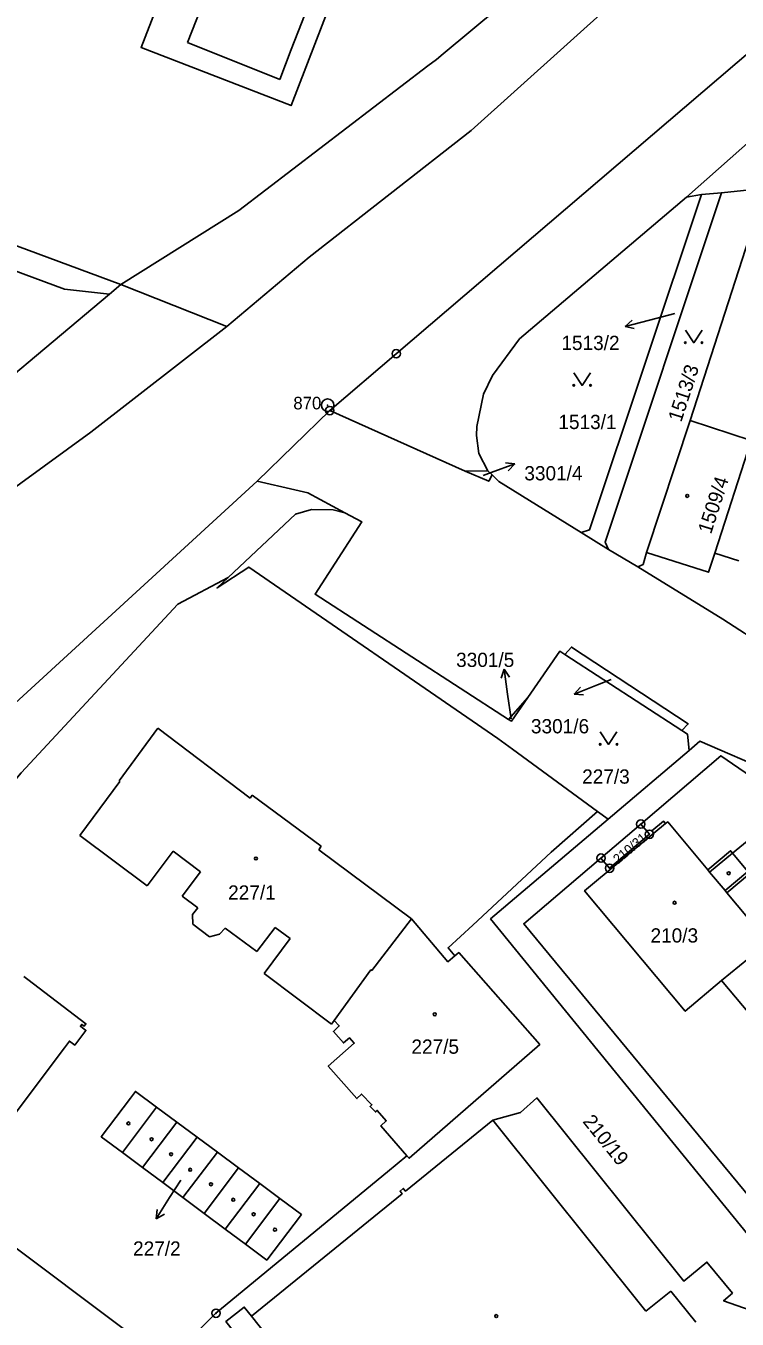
# Model space of a CAD drawing. Extents: x -733394 to -722299, y -1082822 to -1075049.
# Drawn here: x -728753 to -728668, y -1078945.4 to -1078790.9 of the extents above; entities that cross this region are included whole.
import ezdxf

# ---------------------------------------------------------------- set-up
doc = ezdxf.new("R2010")
doc.units = 0
for name, color, linetype in [('Hranice parcel', 7, 'Continuous'), ('Parcelní čísla', 7, 'Continuous'), ('Pop  PČ popisy', 7, 'Continuous'), ('Vnitřní kresba', 7, 'Continuous'), ('Značky bodu BP', 7, 'Continuous'), ('Značky budov', 7, 'Continuous'), ('Značky kultur', 7, 'Continuous')]:
    doc.layers.add(name, color=color, linetype=linetype)

msp = doc.modelspace()

# ---------------------------------------------------------------- linework, layer by layer
at = {"layer": 'Hranice parcel'}
for p, q in [((-728665.03, -1078803.31), (-728674.08, -1078811.32)), ((-728763.43, -1078813.72), (-728741.68, -1078821.75)), ((-728741.68, -1078821.75), (-728743.05, -1078822.9)), ((-728729, -1078826.78), (-728741.68, -1078821.75)), ((-728743.05, -1078822.9), (-728764.05, -1078840.56)), ((-728725.38, -1078845.26), (-728716.72, -1078836.82)), ((-728716.72, -1078836.82), (-728700.53, -1078844.06)), ((-728673.66, -1078838), (-728678.87, -1078853.79)), ((-728700.53, -1078844.06), (-728697.82, -1078844.02)), ((-728697.82, -1078844.02), (-728697.33, -1078844.5)), ((-728686.66, -1078851.38), (-728683.4, -1078853.43)), ((-728683.4, -1078853.43), (-728679.9, -1078855.49)), ((-728670.69, -1078853.85), (-728667.83, -1078854.76)), ((-728674.66, -1078875.03), (-728688.63, -1078865.97)), ((-728693.05, -1078871.09), (-728695.34, -1078873.74)), ((-728673.78, -1078877.41), (-728683.46, -1078885.62)), ((-728683.46, -1078885.62), (-728684.72, -1078884.7)), ((-728684.31, -1078890.28), (-728679.56, -1078886.22)), ((-728666.77, -1078891.88), (-728668.6, -1078889.68)), ((-728669.89, -1078904.92), (-728664.32, -1078900.33))]:
    msp.add_line(p, q, dxfattribs=at)
for points in [[(-728741.68, -1078821.75), (-728727.57, -1078812.91), (-728704.99, -1078795.66), (-728703.98, -1078794.89), (-728703.18, -1078794.22), (-728689.96, -1078783.17), (-728688.19, -1078781.69), (-728687.57, -1078781.17), (-728677.16, -1078772.38), (-728673.65, -1078769.13), (-728667.42, -1078762.58), (-728658.54, -1078750.18), (-728655.44, -1078744.66), (-728652.59, -1078738.97), (-728649.93, -1078732.74), (-728646.2, -1078720.83), (-728643.51, -1078711.14), (-728635.44, -1078675.12), (-728630.23, -1078649.42)], [(-728611.17, -1078746.63), (-728708.77, -1078830.03), (-728716.72, -1078836.82)], [(-728743.05, -1078822.9), (-728748.43, -1078822.32), (-728764.33, -1078816.43), (-728782.34, -1078809.75), (-728831.95, -1078791.36), (-728861.54, -1078780.38), (-728902.71, -1078765.21), (-728928.17, -1078755.76), (-728932.49, -1078753.77)], [(-728645.04, -1078754.8), (-728649.19, -1078757.81), (-728699.83, -1078803.35), (-728719.19, -1078818.49), (-728729, -1078826.78)], [(-728710.75, -1078772.99), (-728711.47, -1078774.85), (-728714.2, -1078781.94), (-728716.9, -1078788.93), (-728717.62, -1078790.79), (-728721.33, -1078800.39), (-728739.27, -1078793.46), (-728732.14, -1078775.01), (-728725, -1078756.51), (-728707.06, -1078763.44), (-728710.75, -1078772.99)], [(-728686.66, -1078851.38), (-728685.67, -1078851.06), (-728672.29, -1078811.03), (-728674.08, -1078811.32)], [(-728683.4, -1078853.43), (-728683.8, -1078852.56), (-728669.92, -1078810.8), (-728666.51, -1078810.46), (-728660.86, -1078810.69)], [(-728660.86, -1078810.69), (-728661.83, -1078813.52), (-728665.35, -1078812.37), (-728673.66, -1078838)], [(-728674.08, -1078811.32), (-728694.04, -1078828.26), (-728697.27, -1078832.65), (-728698.33, -1078834.86), (-728699.15, -1078838.73), (-728699.17, -1078839.81), (-728698.91, -1078841.96), (-728697.82, -1078844.02)], [(-728729, -1078826.78), (-728745.26, -1078839.41), (-728779.19, -1078864.08), (-728805.82, -1078887.18), (-728813.16, -1078893.88), (-728830.11, -1078909.18), (-728849.77, -1078933.32), (-728870.35, -1078972.46), (-728882.59, -1079004.3), (-728888.43, -1079028.47), (-728895.64, -1079077.77), (-728895.99, -1079118.81)], [(-728673.66, -1078838), (-728666.35, -1078840.4), (-728670.69, -1078853.85)], [(-728700.53, -1078844.06), (-728697.72, -1078845.26), (-728697.33, -1078844.5)], [(-728697.33, -1078844.5), (-728696.53, -1078845.3), (-728686.66, -1078851.38)], [(-728725.38, -1078845.26), (-728765.94, -1078882.4), (-728805.41, -1078934.92), (-728817.54, -1078955.24), (-728836.83, -1078997.87), (-728854.37, -1079043.4), (-728864.1, -1079060.3), (-728870.03, -1079084.55), (-728870.14, -1079107.67), (-728868.83, -1079117.74)], [(-728714.92, -1078849.02), (-728719.34, -1078846.64), (-728720.9, -1078846.28), (-728725.38, -1078845.26)], [(-728714.92, -1078849.02), (-728716.32, -1078848.67), (-728718.9, -1078848.63), (-728720.82, -1078849.18), (-728728.85, -1078856.76)], [(-728695.34, -1078873.74), (-728718.47, -1078858.76), (-728712.88, -1078850.12), (-728714.92, -1078849.02)], [(-728679.9, -1078855.49), (-728679.27, -1078855.2), (-728678.87, -1078853.79)], [(-728678.87, -1078853.79), (-728671.48, -1078856.14), (-728670.69, -1078853.85)], [(-728684.72, -1078884.7), (-728694.89, -1078877.26), (-728696.63, -1078875.99), (-728726.39, -1078855.51), (-728730.17, -1078858), (-728728.85, -1078856.76)], [(-728679.9, -1078855.49), (-728669.73, -1078861.74), (-728659.14, -1078868.58), (-728657.37, -1078869.74), (-728652.54, -1078872.9), (-728651.06, -1078873.82), (-728644.33, -1078878.01), (-728641.29, -1078879.98), (-728637.76, -1078881.86)], [(-728728.85, -1078856.76), (-728734.88, -1078859.95), (-728753.59, -1078880.11), (-728756.51, -1078883.54), (-728756.72, -1078883.36), (-728761.78, -1078889.31), (-728773.27, -1078903.33), (-728796.46, -1078937.62), (-728798.89, -1078941.63), (-728806.83, -1078957.62), (-728807.23, -1078958.42)], [(-728674.66, -1078875.03), (-728673.89, -1078874.25), (-728687.85, -1078865.07), (-728688.63, -1078865.97)], [(-728688.63, -1078865.97), (-728689.24, -1078865.58), (-728693.05, -1078871.09)], [(-728693.05, -1078871.09), (-728695.02, -1078873.94), (-728695.34, -1078873.74)], [(-728673.78, -1078877.41), (-728673.99, -1078875.46), (-728674.66, -1078875.03)], [(-728553.25, -1078953.01), (-728553.15, -1078951.86), (-728553.41, -1078951.05), (-728554.07, -1078950.26), (-728554.65, -1078949.73), (-728655.22, -1078883.79), (-728672.5, -1078876.31), (-728673.78, -1078877.41)], [(-728668.6, -1078889.68), (-728662.22, -1078884.48), (-728662.77, -1078883.02), (-728669.98, -1078878.06), (-728679.56, -1078886.22)], [(-728684.72, -1078884.7), (-728690.25, -1078889.59), (-728699.61, -1078898.3), (-728702.57, -1078900.99), (-728701.77, -1078901.97)], [(-728683.46, -1078885.62), (-728697.51, -1078897.54), (-728656.56, -1078947.73)], [(-728669.89, -1078904.92), (-728674.24, -1078908.58), (-728686.27, -1078894.19), (-728677.99, -1078887.32), (-728678.24, -1078887.02), (-728676.82, -1078885.87), (-728676.58, -1078886.16), (-728676.33, -1078885.96), (-728671.56, -1078891.69), (-728668.83, -1078889.41), (-728668.6, -1078889.68)], [(-728679.56, -1078886.22), (-728678.52, -1078887.44), (-728683.28, -1078891.49), (-728684.31, -1078890.28)], [(-728684.31, -1078890.28), (-728693.53, -1078898.13), (-728654.15, -1078945.8), (-728621.45, -1078919.22), (-728618.14, -1078914.04), (-728622.9, -1078910.87), (-728622.17, -1078909.59), (-728625.13, -1078907.61), (-728627.11, -1078907.67), (-728633.7, -1078913.24)], [(-728664.32, -1078900.33), (-728669.27, -1078894.43), (-728666.55, -1078892.15), (-728666.77, -1078891.88)], [(-728707.5, -1078925.85), (-728710.63, -1078922.27), (-728709.96, -1078921.68), (-728711.04, -1078920.42), (-728711.27, -1078920.61), (-728711.89, -1078919.96), (-728711.68, -1078919.75), (-728712.93, -1078918.48), (-728713.47, -1078919.01), (-728716.89, -1078915.13), (-728713.8, -1078912.4), (-728714.37, -1078911.75), (-728715.08, -1078912.36), (-728716.28, -1078910.98), (-728715.59, -1078910.32), (-728716.2, -1078909.69), (-728711.79, -1078903.63), (-728711.69, -1078903.69), (-728706.95, -1078897.55), (-728702.59, -1078902.67), (-728701.77, -1078901.97)], [(-728701.77, -1078901.97), (-728701.3, -1078901.57), (-728691.62, -1078912.54), (-728707.24, -1078926.14), (-728707.5, -1078925.85)], [(-728753.29, -1078904.41), (-728752.8, -1078904.78), (-728745.86, -1078910.06), (-728746.08, -1078910.36), (-728746.35, -1078910.15), (-728746.51, -1078910.37), (-728745.86, -1078910.86), (-728747.18, -1078912.62), (-728747.83, -1078912.13), (-728748.43, -1078912.93), (-728758.63, -1078926.54)], [(-728653.45, -1078915.65), (-728657.82, -1078919.31), (-728669.89, -1078904.92)], [(-728739.08, -1078927.25), (-728741.49, -1078925.45), (-728744.02, -1078923.57), (-728740.53, -1078918.94), (-728739.93, -1078918.15), (-728737.4, -1078920.03), (-728734.98, -1078921.82), (-728732.57, -1078923.61), (-728730.15, -1078925.4), (-728727.62, -1078927.28), (-728725.09, -1078929.16), (-728722.67, -1078930.95), (-728720.1, -1078932.86), (-728724.25, -1078938.3), (-728726.8, -1078936.4), (-728729.21, -1078934.6), (-728731.74, -1078932.72), (-728734.27, -1078930.84), (-728736.68, -1078929.04), (-728739.08, -1078927.25)], [(-728724.81, -1078965.43), (-728717.86, -1078959.87), (-728729.12, -1078945.64), (-728726.94, -1078943.91), (-728726.08, -1078944.98), (-728708.07, -1078930.37), (-728708.32, -1078930.06), (-728707.93, -1078929.74), (-728707.68, -1078930.05), (-728697.24, -1078921.58), (-728693.91, -1078920.66), (-728691.96, -1078918.93), (-728674.4, -1078940.82), (-728671.66, -1078938.53), (-728668.61, -1078942.25), (-728669.66, -1078943.15), (-728656.56, -1078947.73)], [(-728707.5, -1078925.85), (-728709.83, -1078927.76), (-728730.31, -1078944.65), (-728736.36, -1078950.68)], [(-728757.25, -1078934.62), (-728739.32, -1078948.04)]]:
    msp.add_lwpolyline(points, dxfattribs=at)
at = {"layer": 'Pop  PČ popisy'}
for p, q in [((-728678.53, -1078826.01), (-728681.43, -1078826.79)), ((-728681.43, -1078826.79), (-728680.59, -1078826.04)), ((-728675.5, -1078825.22), (-728678.53, -1078826.01)), ((-728681.43, -1078826.79), (-728680.33, -1078827.01)), ((-728697.44, -1078844.23), (-728694.62, -1078843.2)), ((-728694.62, -1078843.2), (-728695.73, -1078843.08)), ((-728694.62, -1078843.2), (-728695.39, -1078844.02)), ((-728698.39, -1078844.57), (-728697.44, -1078844.23)), ((-728695.89, -1078867.73), (-728696.24, -1078868.79)), ((-728695.47, -1078870.7), (-728695.89, -1078867.73)), ((-728695.89, -1078867.73), (-728695.25, -1078868.65)), ((-728684.71, -1078869.6), (-728687.51, -1078870.68)), ((-728687.51, -1078870.68), (-728686.76, -1078869.85)), ((-728683.08, -1078868.96), (-728684.71, -1078869.6)), ((-728695.03, -1078873.63), (-728695.47, -1078870.7)), ((-728687.51, -1078870.68), (-728686.4, -1078870.78)), ((-728734.53, -1078928.76), (-728735.85, -1078930.84)), ((-728735.85, -1078930.84), (-728737.44, -1078933.39)), ((-728737.44, -1078933.39), (-728737.33, -1078932.27)), ((-728737.44, -1078933.39), (-728736.48, -1078932.8))]:
    msp.add_line(p, q, dxfattribs=at)
at = {"layer": 'Vnitřní kresba'}
for p, q in [((-728727.48, -1078776.81), (-728733.7, -1078792.84)), ((-728721.32, -1078793.71), (-728716.44, -1078781.07)), ((-728733.7, -1078792.84), (-728722.7, -1078797.29)), ((-728722.7, -1078797.29), (-728721.32, -1078793.71)), ((-728669.92, -1078810.8), (-728672.29, -1078811.03)), ((-728741.89, -1078881.05), (-728737.24, -1078874.78)), ((-728737.24, -1078874.78), (-728726.23, -1078883.11)), ((-728746.59, -1078887.57), (-728741.8, -1078881.12)), ((-728741.8, -1078881.12), (-728741.89, -1078881.05)), ((-728726.23, -1078883.11), (-728725.97, -1078882.77)), ((-728725.97, -1078882.77), (-728717.75, -1078888.86)), ((-728677.99, -1078887.32), (-728676.58, -1078886.16)), ((-728746.59, -1078887.57), (-728738.53, -1078893.61)), ((-728738.53, -1078893.61), (-728735.43, -1078889.47)), ((-728735.43, -1078889.47), (-728732.17, -1078891.91)), ((-728717.75, -1078888.86), (-728718.01, -1078889.28)), ((-728718.01, -1078889.28), (-728706.95, -1078897.55)), ((-728671.33, -1078891.97), (-728668.6, -1078889.68)), ((-728732.17, -1078891.91), (-728734.36, -1078894.81)), ((-728671.33, -1078891.97), (-728671.56, -1078891.69)), ((-728669.49, -1078894.16), (-728671.33, -1078891.97)), ((-728666.77, -1078891.88), (-728669.49, -1078894.16)), ((-728669.27, -1078894.43), (-728669.49, -1078894.16)), ((-728734.36, -1078894.81), (-728732.48, -1078896.21)), ((-728732.48, -1078896.21), (-728733.11, -1078897)), ((-728733.11, -1078897), (-728733.08, -1078898.19)), ((-728733.08, -1078898.19), (-728731.07, -1078899.67)), ((-728729.9, -1078899.36), (-728729.2, -1078898.65)), ((-728729.2, -1078898.65), (-728725.44, -1078901.43)), ((-728725.44, -1078901.43), (-728723.25, -1078898.57)), ((-728723.25, -1078898.57), (-728721.46, -1078899.9)), ((-728731.07, -1078899.67), (-728729.9, -1078899.36)), ((-728721.46, -1078899.9), (-728724.55, -1078904.06)), ((-728724.55, -1078904.06), (-728716.51, -1078910.12)), ((-728716.51, -1078910.12), (-728716.2, -1078909.69)), ((-728741.49, -1078925.45), (-728737.4, -1078920.03)), ((-728739.08, -1078927.25), (-728734.98, -1078921.82)), ((-728697.24, -1078921.58), (-728679.09, -1078944.2)), ((-728736.68, -1078929.04), (-728732.57, -1078923.61)), ((-728734.27, -1078930.84), (-728730.15, -1078925.4)), ((-728731.74, -1078932.72), (-728727.62, -1078927.28)), ((-728729.21, -1078934.6), (-728725.09, -1078929.16)), ((-728726.8, -1078936.4), (-728722.67, -1078930.95)), ((-728675.96, -1078942.01), (-728678.93, -1078944.39)), ((-728672.96, -1078945.73), (-728675.96, -1078942.01)), ((-728701.78, -1078975.35), (-728726.08, -1078944.98)), ((-728679.09, -1078944.2), (-728678.93, -1078944.39))]:
    msp.add_line(p, q, dxfattribs=at)
at = {"layer": 'Značky bodu BP'}
for centre, radius in [((-728708.77, -1078830.03), 0.5), ((-728708.77, -1078830.03), 0.0303), ((-728716.97, -1078836.18), 0.75), ((-728716.72, -1078836.82), 0.5), ((-728716.97, -1078836.18), 0.03), ((-728716.72, -1078836.82), 0.0303), ((-728679.56, -1078886.22), 0.5), ((-728679.56, -1078886.22), 0.0303), ((-728678.52, -1078887.44), 0.5), ((-728678.52, -1078887.44), 0.0303), ((-728684.31, -1078890.28), 0.5), ((-728684.31, -1078890.28), 0.0303), ((-728683.28, -1078891.49), 0.5), ((-728683.28, -1078891.49), 0.0303), ((-728730.31, -1078944.65), 0.5), ((-728730.31, -1078944.65), 0.0303)]:
    msp.add_circle(centre, radius, dxfattribs=at)
at = {"layer": 'Značky budov'}
for centre in [(-728674, -1078847.02), (-728725.54, -1078890.33), (-728669.05, -1078892.09), (-728675.52, -1078895.61), (-728704.17, -1078908.94), (-728740.78, -1078921.97), (-728738.01, -1078923.87), (-728735.68, -1078925.66), (-728733.4, -1078927.51), (-728730.91, -1078929.24), (-728728.25, -1078931.09), (-728725.81, -1078932.83), (-728723.26, -1078934.67), (-728696.82, -1078944.99)]:
    msp.add_circle(centre, 0.175, dxfattribs=at)
at = {"layer": 'Značky kultur'}
for points in [[(-728674.23, -1078827.22), (-728673.23, -1078828.72), (-728672.23, -1078827.22)], [(-728687.56, -1078832.31), (-728686.56, -1078833.81), (-728685.56, -1078832.31)], [(-728684.4, -1078875.2), (-728683.4, -1078876.7), (-728682.4, -1078875.2)]]:
    msp.add_lwpolyline(points, dxfattribs=at)
for centre in [(-728674.23, -1078828.72), (-728672.23, -1078828.72), (-728687.56, -1078833.81), (-728685.56, -1078833.81), (-728684.4, -1078876.7), (-728682.4, -1078876.7)]:
    msp.add_circle(centre, 0.1, dxfattribs=at)

# ---------------------------------------------------------------- texts
at = {"layer": 'Parcelní čísla'}
for s, p in [('1513/2', (-728689.04, -1078829.59)), ('1513/1', (-728689.4, -1078839.03)), ('3301/4', (-728693.47, -1078845.16)), ('3301/5', (-728701.62, -1078867.45)), ('3301/6', (-728692.68, -1078875.38)), ('227/3', (-728686.56, -1078881.39)), ('227/1', (-728728.86, -1078895.24)), ('210/3', (-728678.39, -1078900.37)), ('227/5', (-728706.96, -1078913.65)), ('227/2', (-728740.22, -1078937.77))]:
    msp.add_text(s, height=1.7, dxfattribs=at).set_placement(p)
for s, height, rotation, p in [('1513/3', 1.7, 72, (-728674.72, -1078838.29)), ('1509/4', 1.7, 72, (-728671.16, -1078851.66)), ('210/31', 1.139, 40, (-728682.27, -1078891.04)), ('210/19', 1.7, 309, (-728686.57, -1078921.77))]:
    msp.add_text(s, height=height, rotation=rotation, dxfattribs=at).set_placement(p)
at = {"layer": 'Značky bodu BP'}
msp.add_text('870', height=1.5, dxfattribs=at).set_placement((-728721.07, -1078836.68))

doc.saveas('drawing.dxf')
